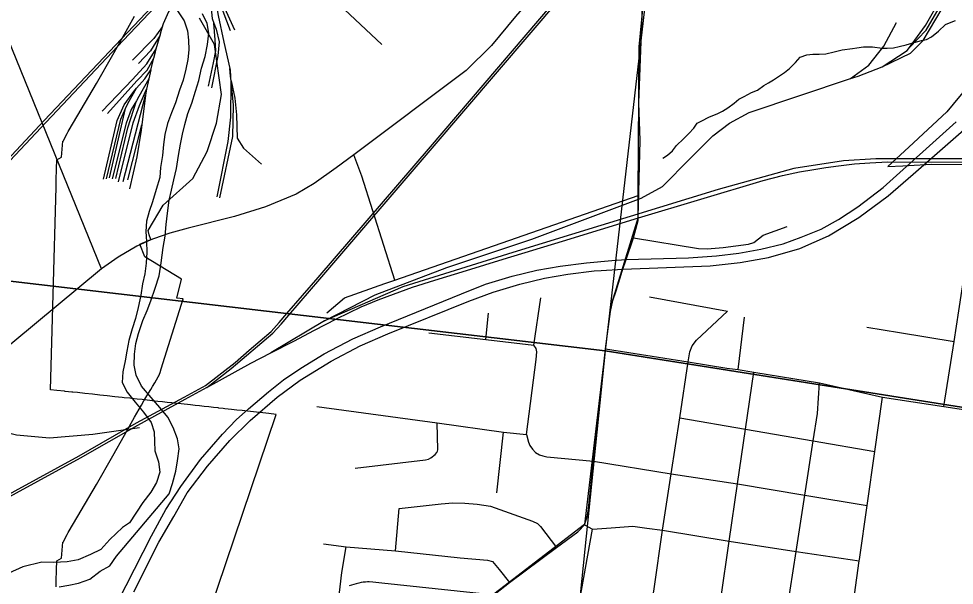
# Model space of a CAD drawing. Extents: x -8.2 to 38.5, y -0.1 to 21.9.
# Drawn here: x 7.39 to 8.33, y 18.635 to 19.204 of the extents above; entities that cross this region are included whole.
import ezdxf

# ---------------------------------------------------------------- set-up
doc = ezdxf.new("R2010")
doc.units = 0
for name, color, linetype in [('Default', 7, 'Continuous'), ('GM_X_Adjacent_County_Text', 7, 'Continuous'), ('GM_X_Minor_River', 7, 'Continuous'), ('GM_X_Section_Text', 7, 'Continuous'), ('GM_X_State_Location', 7, 'Continuous'), ('GM_X_Township_Subdivision_Text', 7, 'Continuous'), ('GM_X_Township_Text', 7, 'Continuous'), ('GM_X_US_Location', 7, 'Continuous')]:
    doc.layers.add(name, color=color, linetype=linetype)

msp = doc.modelspace()

# ---------------------------------------------------------------- linework, layer by layer
at = {"layer": 'Default'}
for points in [[(8.96338, 18.71449), (8.96338, 19.73883), (8.0944, 19.87488), (7.97887, 18.87016)], [(8.96338, 18.55597), (8.96338, 18.71449), (7.97887, 18.87016), (7.87768, 17.88029), (8.88229, 17.77765)]]:
    msp.add_lwpolyline(points, close=True, dxfattribs=at)
for points in [[(7.58135, 18.60688), (7.64874, 18.80626), (7.64148, 18.80718), (7.61982, 18.80955), (7.61466, 18.81011), (7.60918, 18.81071), (7.60369, 18.81131), (7.59715, 18.81203), (7.5953, 18.81223), (7.59095, 18.81271), (7.59057, 18.81275), (7.58589, 18.81326), (7.5812, 18.81377), (7.57655, 18.81428), (7.57183, 18.8148), (7.56719, 18.81531), (7.5625, 18.81582), (7.55313, 18.81685), (7.54848, 18.81735), (7.54379, 18.81787), (7.53911, 18.81838), (7.53442, 18.81889), (7.52977, 18.8194), (7.52414, 18.82001), (7.51666, 18.82083), (7.51406, 18.82112), (7.50914, 18.82165), (7.50354, 18.82224), (7.50166, 18.82245), (7.49606, 18.82308), (7.49417, 18.82327), (7.48665, 18.82408), (7.47916, 18.8249), (7.47164, 18.82572), (7.46415, 18.82653), (7.45667, 18.82734), (7.44914, 18.82816), (7.44445, 18.82867), (7.44361, 18.82875), (7.4367, 18.82946), (7.43631, 18.8295), (7.4285, 18.83029), (7.42194, 18.83096), (7.42466, 18.92667), (7.42773, 19.0346), (7.42776, 19.03585), (7.42793, 19.04189), (7.42824, 19.05274), (7.42825, 19.05298), (7.4285, 19.06195), (7.43309, 19.06464), (7.43446, 19.0809), (7.43487, 19.08086), (7.43891, 19.08837), (7.43979, 19.09056), (7.44515, 19.09959), (7.4683, 19.13861), (7.48473, 19.16768), (7.49638, 19.18829), (7.50654, 19.20627)], [(7.95943, 18.6149), (7.75477, 18.63687), (7.74579, 18.63775), (7.74214, 18.63795), (7.74044, 18.63795), (7.73851, 18.63791), (7.73604, 18.63763), (7.73395, 18.6373), (7.73156, 18.63672), (7.72893, 18.63606), (7.72202, 18.6342)]]:
    msp.add_lwpolyline(points, dxfattribs=at)
at = {"layer": 'GM_X_Adjacent_County_Text'}
for points in [[(7.04846, 19.98989), (8.0944, 19.87488), (7.97887, 18.87016), (6.95853, 18.98963)], [(6.95853, 18.98963), (7.97887, 18.87016), (7.87768, 17.88029), (6.85894, 17.99642)]]:
    msp.add_lwpolyline(points, close=True, dxfattribs=at)
at = {"layer": 'GM_X_Minor_River'}
for points in [[(7.54951, 19.21174), (7.55644, 19.20168), (7.55957, 19.19173), (7.56082, 19.1822), (7.56094, 19.17271), (7.5599, 19.16287), (7.55811, 19.15305), (7.55515, 19.14212), (7.55146, 19.13197), (7.54769, 19.11917), (7.54362, 19.10941), (7.53952, 19.09851), (7.53694, 19.08758), (7.53552, 19.07737), (7.53446, 19.06639), (7.5326, 19.05429), (7.53195, 19.04444), (7.5282, 19.03239), (7.52444, 19.01997), (7.52113, 19.01019), (7.51858, 19.00039), (7.51792, 18.99016), (7.51839, 18.9799), (7.51885, 18.96925), (7.51816, 18.95826), (7.51673, 18.94767), (7.51455, 18.93748), (7.51271, 18.92614), (7.51009, 18.91369), (7.50751, 18.90275), (7.50418, 18.89221), (7.50082, 18.88054), (7.49863, 18.86997), (7.49721, 18.86013), (7.49463, 18.84919), (7.49395, 18.8382), (7.49898, 18.82857), (7.50704, 18.81848), (7.51548, 18.80838), (7.52316, 18.7983), (7.52631, 18.78872), (7.52642, 18.77922), (7.52691, 18.76972), (7.53039, 18.75862), (7.532, 18.74832), (7.52867, 18.73778), (7.52271, 18.72807), (7.51484, 18.71766), (7.50138, 18.69753)], [(7.55076, 19.06632), (7.55259, 19.07766), (7.55477, 19.08785), (7.55694, 19.09766), (7.5599, 19.10859), (7.56399, 19.1191), (7.56774, 19.13115), (7.57107, 19.14168), (7.57369, 19.15414), (7.57743, 19.1658), (7.57966, 19.17789), (7.58112, 19.18924), (7.5795, 19.19915), (7.57484, 19.20877)], [(8.03704, 19.06372), (8.04171, 19.06656), (8.04644, 19.07093), (8.05046, 19.07646), (8.05756, 19.08301), (8.06309, 19.08848), (8.06787, 19.09398), (8.07148, 19.09877), (8.07613, 19.10124), (8.08311, 19.10475), (8.092, 19.10856), (8.09666, 19.11103), (8.10211, 19.11422), (8.10837, 19.1189), (8.11309, 19.12289), (8.11852, 19.1257), (8.12589, 19.12958), (8.13206, 19.13198), (8.13833, 19.13666), (8.143, 19.13951), (8.14805, 19.14234), (8.15899, 19.14987), (8.16408, 19.15383), (8.17001, 19.15967), (8.17479, 19.16517), (8.18134, 19.16756), (8.18744, 19.16807), (8.19391, 19.16818), (8.20039, 19.16867), (8.20883, 19.1706), (8.21688, 19.17254), (8.2272, 19.17401), (8.23178, 19.17458), (8.23828, 19.17545), (8.24284, 19.17565), (8.2474, 19.17546), (8.25723, 19.17429), (8.26216, 19.17408), (8.26864, 19.17457), (8.27402, 19.17587), (8.2813, 19.17747), (8.28937, 19.17979), (8.29667, 19.18177), (8.30166, 19.18308), (8.3067, 19.18553), (8.31376, 19.19132), (8.32086, 19.19787), (8.32628, 19.2003), (8.3309, 19.20201)], [(7.43094, 18.63302), (7.44047, 18.63465), (7.45038, 18.63666), (7.4615, 18.64091), (7.47196, 18.64898), (7.48158, 18.65403), (7.4883, 18.66372), (7.54125, 18.72643), (7.54457, 18.73696), (7.54796, 18.7494), (7.54976, 18.7596), (7.55123, 18.77171), (7.54962, 18.78162), (7.54539, 18.79313), (7.53999, 18.80353), (7.53192, 18.81324), (7.5231, 18.82336), (7.51356, 18.83463), (7.50819, 18.84578), (7.50619, 18.85571), (7.5065, 18.86671), (7.50794, 18.87768), (7.51049, 18.88748), (7.51465, 18.90065), (7.51911, 18.91078), (7.52279, 18.92055), (7.52731, 18.93296), (7.53107, 18.94538), (7.53334, 18.95861), (7.53529, 18.97412), (7.53712, 18.98546), (7.53821, 18.99719), (7.53966, 19.00854), (7.54116, 19.02141), (7.54372, 19.03159), (7.5459, 19.04178), (7.5485, 19.05348), (7.55076, 19.06632)], [(7.50138, 18.69753), (7.49442, 18.69278), (7.48157, 18.68061), (7.47257, 18.6706), (7.46219, 18.66557), (7.44991, 18.66022), (7.43885, 18.65824), (7.42556, 18.65747), (7.41344, 18.6578), (7.39434, 18.65301), (7.38014, 18.64694), (7.36885, 18.63624), (7.36355, 18.6231)]]:
    msp.add_lwpolyline(points, dxfattribs=at)
at = {"layer": 'GM_X_Section_Text'}
for points in [[(7.42776, 18.63296), (7.42793, 18.639), (7.42824, 18.64986), (7.42825, 18.6501), (7.4285, 18.65906), (7.43309, 18.66175), (7.43446, 18.67802), (7.43487, 18.67798), (7.43891, 18.68549), (7.43979, 18.68767), (7.44515, 18.6967), (7.4683, 18.73573), (7.48473, 18.76479), (7.49638, 18.78541), (7.50654, 18.80338), (7.51348, 18.81566), (7.51582, 18.81982), (7.51887, 18.82488), (7.52277, 18.83135), (7.52409, 18.83354), (7.52447, 18.83417), (7.5268, 18.83803), (7.53033, 18.84389), (7.53097, 18.84496), (7.53205, 18.84837), (7.53327, 18.85223), (7.55545, 18.92224), (7.54907, 18.92297), (7.55347, 18.9421), (7.5168, 18.96453), (7.51182, 18.97733), (7.52277, 18.98212), (7.52121, 18.98684), (7.52028, 18.99096), (7.53527, 19.01639), (7.56494, 19.04328), (7.57934, 19.07032), (7.58883, 19.09903), (7.59369, 19.12766), (7.58683, 19.17776), (7.57155, 19.20439)], [(8.35607, 19.15132), (8.32854, 19.11808), (8.32205, 19.11024), (8.2838, 19.0748), (8.26296, 19.05549), (8.27775, 19.05613), (8.28339, 19.05637), (8.3068, 19.05755), (8.40812, 19.05724)]]:
    msp.add_lwpolyline(points, dxfattribs=at)
at = {"layer": 'GM_X_State_Location'}
for points in [[(7.48089, 18.60085), (7.52365, 18.6843), (7.53802, 18.71084), (7.55283, 18.73398), (7.57257, 18.76085), (7.59494, 18.78629), (7.60857, 18.80074), (7.62104, 18.81184), (7.64111, 18.82884), (7.65597, 18.84097), (7.67346, 18.85275), (7.69682, 18.86711), (7.72577, 18.88214), (7.7534, 18.89442), (7.83477, 18.92743), (7.85878, 18.93712), (7.88554, 18.94524), (7.91032, 18.95116), (7.93379, 18.95532), (7.96033, 18.95861), (7.98578, 18.96087), (8.00001, 18.96183), (8.06277, 18.96373), (8.09087, 18.96545), (8.11332, 18.96831), (8.13536, 18.97221), (8.15762, 18.97765), (8.17583, 18.98434), (8.19579, 18.99246), (8.21323, 19.002), (8.23253, 19.01472), (8.25797, 19.03413), (8.33144, 19.1003)], [(8.28808, 19.04756), (8.33918, 19.09215), (8.35672, 19.10553)], [(7.97497, 18.95085), (7.99664, 18.95207), (8.08454, 18.95551), (8.11458, 18.95902), (8.1431, 18.96406), (8.17446, 18.97306), (8.20319, 18.98556), (8.23368, 19.00398), (8.26329, 19.02591), (8.28808, 19.04756)], [(7.50573, 18.62806), (7.53095, 18.67784), (7.54587, 18.70372), (7.55946, 18.72741), (7.57986, 18.75438), (7.60223, 18.78005), (7.62241, 18.80022), (7.64983, 18.82347), (7.67264, 18.8408), (7.70378, 18.85966), (7.73295, 18.87523), (7.76081, 18.88708), (7.84196, 18.91998), (7.86652, 18.92897), (7.89328, 18.93709), (7.91807, 18.94301), (7.94153, 18.94717), (7.96807, 18.95046), (7.97497, 18.95085)]]:
    msp.add_lwpolyline(points, dxfattribs=at)
at = {"layer": 'GM_X_Township_Subdivision_Text'}
for p, q in [((7.90731, 18.87576), (7.91428, 18.92328)), ((8.02343, 18.92437), (8.10197, 18.90996)), ((7.85914, 18.88168), (7.86194, 18.90815)), ((8.11253, 18.85136), (8.11888, 18.90389)), ((7.87024, 18.72747), (7.87683, 18.78853)), ((7.76855, 18.66927), (7.77201, 18.71185)), ((7.95296, 18.61638), (7.96617, 18.69097))]:
    msp.add_line(p, q, dxfattribs=at)
for points in [[(7.76788, 18.94129), (7.73466, 19.04548), (7.7266, 19.06701)], [(7.69951, 18.90828), (7.71736, 18.92337), (7.75794, 18.93784), (7.76788, 18.94129), (8.01213, 19.02629)], [(8.31912, 18.81411), (8.32924, 18.87965), (8.33396, 18.91022), (8.34962, 19.01162)], [(8.00754, 18.98369), (8.07268, 18.97303), (8.08156, 18.97264), (8.09754, 18.97402), (8.12279, 18.97737), (8.12812, 18.97895), (8.13778, 18.98645), (8.16185, 18.99493)], [(8.01035, 18.33636), (7.99762, 18.36179), (7.99535, 18.3678), (7.99484, 18.37138), (7.99601, 18.38656), (7.99784, 18.40102), (8.00428, 18.45206), (8.01424, 18.53097), (8.01999, 18.57654), (8.02022, 18.57838), (8.02814, 18.63094), (8.0367, 18.69015), (8.04525, 18.74654), (8.05404, 18.80277), (8.06234, 18.85899), (8.06415, 18.86918), (8.06629, 18.8751), (8.07056, 18.88086), (8.10197, 18.90996)], [(8.24169, 18.89404), (8.27452, 18.88864), (8.32924, 18.87965)], [(7.8021, 18.88826), (7.85914, 18.88168), (7.90731, 18.87576)], [(7.89991, 18.78599), (7.90962, 18.86162), (7.91044, 18.86902), (7.90978, 18.87264), (7.90731, 18.87576)], [(8.0489, 18.20169), (8.06242, 18.3314), (8.07375, 18.44364), (8.07387, 18.44489), (8.0823, 18.5207), (8.08726, 18.56531), (8.08745, 18.567), (8.09518, 18.62066), (8.10355, 18.67881), (8.11186, 18.73649), (8.11975, 18.79142), (8.12843, 18.8486)], [(8.12943, 18.43688), (8.14433, 18.51133), (8.15294, 18.55435), (8.16168, 18.61047), (8.17072, 18.66864), (8.17952, 18.72519), (8.18799, 18.77963), (8.19227, 18.80717), (8.1942, 18.83816)], [(8.15889, 18.19002), (8.16604, 18.24523), (8.16982, 18.29006), (8.17159, 18.29952), (8.1725, 18.30488), (8.17494, 18.3193), (8.18432, 18.37476), (8.18517, 18.3798), (8.18867, 18.39682), (8.1963, 18.42836), (8.20706, 18.47277), (8.20943, 18.4816), (8.21204, 18.50112), (8.21792, 18.5435), (8.22586, 18.60064), (8.23397, 18.65907), (8.23419, 18.66069), (8.24196, 18.71477), (8.24975, 18.76896), (8.25758, 18.82346)], [(7.6894, 18.8144), (7.81045, 18.79769), (7.87683, 18.78853), (7.89991, 18.78599), (7.90197, 18.77832), (7.90351, 18.7749), (7.90596, 18.77137), (7.90915, 18.76817), (7.91302, 18.76584), (7.9163, 18.7646), (7.92055, 18.76373), (7.96732, 18.7592)], [(7.72792, 18.75222), (7.79868, 18.76055), (7.80147, 18.76131), (7.80405, 18.76269), (7.8083, 18.76599), (7.81014, 18.76813), (7.81076, 18.76932), (7.81109, 18.77085), (7.81045, 18.79769)], [(8.05404, 18.80277), (8.11975, 18.79142), (8.18799, 18.77963), (8.24975, 18.76896)], [(7.96732, 18.7592), (8.04525, 18.74654), (8.11186, 18.73649), (8.17952, 18.72519), (8.24196, 18.71477)], [(7.77201, 18.71185), (7.81426, 18.71662), (7.8261, 18.7176), (7.83794, 18.71728), (7.85043, 18.71613), (7.86391, 18.71399), (7.90616, 18.69903), (7.9111, 18.69673), (7.91422, 18.6936), (7.93017, 18.67256)], [(7.95811, 18.69541), (7.96617, 18.69097), (7.98491, 18.69228), (8.00677, 18.69409), (8.02075, 18.69212), (8.0367, 18.69015)], [(8.0367, 18.69015), (8.10355, 18.67881), (8.17072, 18.66864), (8.23397, 18.65907)], [(7.69631, 18.67638), (7.71907, 18.67321), (7.76855, 18.66927), (7.83333, 18.66236), (7.86078, 18.65974), (7.86572, 18.65858), (7.86917, 18.65464), (7.87262, 18.65053), (7.88298, 18.63754)], [(7.72219, 18.50864), (7.71069, 18.52196), (7.70855, 18.52509), (7.70773, 18.52837), (7.70756, 18.53183), (7.70773, 18.53413), (7.71118, 18.5703), (7.71529, 18.61436), (7.71134, 18.61863), (7.71463, 18.6474), (7.71907, 18.67321)]]:
    msp.add_lwpolyline(points, dxfattribs=at)
at = {"layer": 'GM_X_Township_Text'}
for points in [[(8.03385, 19.37729), (8.01496, 19.35193), (7.99179, 19.3248), (7.88903, 19.20594), (7.86488, 19.17685), (7.83952, 19.15166), (7.7266, 19.06701), (7.70885, 19.05387), (7.68698, 19.03824), (7.6689, 19.02756), (7.63802, 19.01497), (7.60693, 19.00495), (7.56039, 18.99336), (7.54198, 18.98843), (7.52554, 18.98284), (7.52291, 18.98167)], [(7.99611, 18.95034), (7.99664, 18.95207), (8.00001, 18.96183), (8.00754, 18.98369), (8.01211, 19.00125), (8.01213, 19.02629), (8.01317, 19.17559), (8.01839, 19.23092), (8.03385, 19.37729)], [(7.47325, 18.95243), (7.34944, 19.25695), (7.33866, 19.27047), (7.33167, 19.29302)], [(7.52291, 18.98167), (7.50893, 18.97544), (7.48994, 18.96426), (7.47325, 18.95243), (7.36212, 18.86036), (7.34009, 18.84178), (7.28189, 18.79345), (7.23158, 18.75202), (7.19015, 18.71733), (7.18336, 18.71115)], [(7.95213, 18.68898), (7.95811, 18.69541), (7.96107, 18.70338), (7.96239, 18.71135), (7.96732, 18.7592), (7.97948, 18.87215), (7.98436, 18.90978), (7.98675, 18.92072), (7.99001, 18.9305), (7.99611, 18.95034)], [(7.97948, 18.87215), (8.06234, 18.85899), (8.10131, 18.85291), (8.11253, 18.85136), (8.12843, 18.8486), (8.1942, 18.83816), (8.25758, 18.82346), (8.31912, 18.81411), (8.4225, 18.7984), (8.68894, 18.75525), (8.72387, 18.7496), (8.72768, 18.74898)], [(7.64487, 18.39247), (7.64804, 18.40195), (7.66186, 18.4396), (7.6681, 18.45324), (7.6732, 18.46261), (7.67813, 18.46968), (7.68734, 18.47963), (7.69622, 18.4876), (7.72219, 18.50864), (7.75721, 18.53692), (7.80571, 18.57556), (7.81757, 18.58626), (7.88298, 18.63754), (7.93017, 18.67256), (7.95153, 18.68834), (7.95213, 18.68898)]]:
    msp.add_lwpolyline(points, dxfattribs=at)
at = {"layer": 'GM_X_US_Location'}
for p, q in [((7.53214, 19.18711), (7.53471, 19.19612)), ((7.5283, 19.17369), (7.53214, 19.18711)), ((7.52292, 19.15231), (7.52587, 19.16431)), ((7.60289, 19.14606), (7.60212, 19.15381)), ((7.52292, 19.15231), (7.52097, 19.14344)), ((7.60335, 19.14141), (7.60289, 19.14606)), ((7.52097, 19.14344), (7.51864, 19.13293)), ((7.49514, 19.04035), (7.51733, 19.12699)), ((7.51733, 19.12699), (7.51371, 19.09717)), ((7.51864, 19.13293), (7.51733, 19.12699)), ((7.48149, 19.0438), (7.49757, 19.1135)), ((7.49974, 19.04199), (7.51371, 19.09717))]:
    msp.add_line(p, q, dxfattribs=at)
for points in [[(7.36387, 19.04639), (7.41591, 19.10159), (7.49331, 19.1836), (7.59753, 19.29364), (7.65625, 19.35588), (7.6834, 19.38472), (7.72777, 19.43149), (7.7971, 19.5053), (7.84789, 19.55902), (7.89217, 19.60594), (7.91784, 19.63299), (7.93925, 19.65618), (7.95733, 19.67597), (7.99335, 19.71755), (8.02419, 19.75465), (8.06578, 19.80791), (8.16286, 19.93568), (8.25321, 20.05471), (8.29997, 20.11571), (8.65685, 20.58718)], [(7.36567, 19.04468), (7.41772, 19.09988), (7.49512, 19.18189), (7.59934, 19.29193), (7.65806, 19.35417), (7.68521, 19.38302), (7.72958, 19.42978), (7.79891, 19.5036), (7.84969, 19.55732), (7.89398, 19.60423), (7.91965, 19.63129), (7.94108, 19.6545), (7.95919, 19.67432), (7.99525, 19.71594), (8.02613, 19.75309), (8.06775, 19.80639), (8.16484, 19.93417), (8.25519, 20.0532), (8.30194, 20.11421), (8.65884, 20.58568)], [(7.57777, 18.83538), (7.60756, 18.85842), (7.62153, 18.87075), (7.64356, 18.88962), (7.65177, 18.89869), (7.65934, 18.90757), (7.69069, 18.9438), (7.80349, 19.07525), (7.96641, 19.26611), (8.02557, 19.3336), (8.09305, 19.41306), (8.21982, 19.56079), (8.2705, 19.61958), (8.3405, 19.70087), (8.44364, 19.82065), (8.73327, 20.15878), (8.96338, 20.42503)], [(7.57912, 18.83329), (7.60366, 18.85225), (7.64539, 18.88794), (7.65364, 18.89705), (7.66123, 18.90595), (7.69258, 18.94217), (7.80538, 19.07363), (7.96829, 19.26448), (8.02745, 19.33198), (8.09494, 19.41145), (8.22171, 19.55917), (8.27239, 19.61795), (8.34239, 19.69924), (8.44552, 19.81903), (8.73515, 20.15716), (8.96338, 20.42123)], [(8.01222, 19.00429), (8.01417, 19.08154), (8.01276, 19.11932), (8.01682, 19.22518), (8.02246, 19.26634), (8.02722, 19.3325)], [(7.65017, 19.31556), (7.64984, 19.30668), (7.65182, 19.29517), (7.65888, 19.27791), (7.66908, 19.26131), (7.68009, 19.24832), (7.75473, 19.17779)], [(7.60951, 19.28912), (7.60266, 19.27939), (7.59789, 19.27035), (7.59526, 19.26081), (7.59181, 19.24733), (7.59099, 19.23632), (7.59247, 19.22251), (7.59526, 19.21133), (7.60266, 19.19209)], [(7.6071, 19.19226), (7.59888, 19.21067), (7.59477, 19.22547), (7.59411, 19.24388), (7.59723, 19.25999), (7.60233, 19.27495), (7.60951, 19.28912)], [(7.59841, 19.27949), (7.59197, 19.26163), (7.5877, 19.24207), (7.58671, 19.22727), (7.59033, 19.20689), (7.59625, 19.18025), (7.60212, 19.15381)], [(7.53471, 19.19612), (7.53558, 19.19916), (7.54084, 19.21116), (7.54808, 19.2202), (7.57405, 19.24651), (7.58638, 19.26032), (7.58976, 19.26602)], [(7.58976, 19.26602), (7.5849, 19.24782), (7.58277, 19.23319), (7.58277, 19.22037), (7.58457, 19.20393), (7.58619, 19.19942)], [(8.28458, 19.175), (8.30068, 19.19713), (8.32468, 19.23955)], [(8.25727, 19.15537), (8.28555, 19.16918), (8.29837, 19.18201), (8.32994, 19.23593)], [(8.28458, 19.175), (8.30125, 19.19232), (8.32735, 19.23753)], [(8.22525, 19.1436), (8.24379, 19.15702), (8.25892, 19.17609), (8.27141, 19.20009)], [(7.53471, 19.19612), (7.52572, 19.18387), (7.50434, 19.16217)], [(7.58079, 19.13603), (7.58572, 19.15954), (7.58803, 19.17154), (7.58753, 19.18272), (7.58619, 19.19942)], [(7.58619, 19.19942), (7.58836, 19.19341), (7.59131, 19.18058), (7.59, 19.16644), (7.58375, 19.13439)], [(7.53214, 19.18711), (7.52259, 19.17154), (7.51043, 19.15888)], [(7.47393, 19.11104), (7.50434, 19.14277), (7.51898, 19.15839), (7.5283, 19.17369)], [(7.52587, 19.16431), (7.52736, 19.17039), (7.5283, 19.17369)], [(8.25727, 19.15537), (8.28226, 19.17181), (8.28458, 19.175)], [(7.47936, 19.10857), (7.50878, 19.14145), (7.51931, 19.15214), (7.52587, 19.16431)], [(7.60212, 19.15381), (7.60249, 19.15214), (7.60289, 19.14606)], [(8.22525, 19.1436), (8.23294, 19.14617), (8.25727, 19.15537)], [(7.50858, 19.13403), (7.51684, 19.14326), (7.52292, 19.15231)], [(7.60289, 19.14606), (7.60332, 19.13948), (7.60299, 19.10479), (7.60003, 19.0803), (7.58918, 19.02473)], [(7.52097, 19.14344), (7.51092, 19.12551), (7.5084, 19.12136)], [(7.59214, 19.02374), (7.60512, 19.08556), (7.60578, 19.11679), (7.60335, 19.14141)], [(7.60335, 19.14141), (7.6071, 19.12403), (7.60891, 19.10709), (7.6094, 19.08391), (7.61581, 19.07372), (7.6339, 19.05777)], [(7.69731, 18.90022), (7.74795, 18.92652), (7.81996, 18.95381), (7.90545, 18.98242), (8.01527, 19.02352), (8.03664, 19.03536), (8.06426, 19.06331), (8.08695, 19.086), (8.10372, 19.09882), (8.12345, 19.10967), (8.22525, 19.1436)], [(7.47541, 19.04248), (7.48889, 19.10167), (7.49596, 19.11745), (7.50566, 19.13077), (7.50858, 19.13403)], [(7.49021, 19.04002), (7.50517, 19.0992), (7.51141, 19.11646), (7.51864, 19.13293)], [(7.49757, 19.1135), (7.49991, 19.1186), (7.50858, 19.13403)], [(7.5084, 19.12136), (7.50303, 19.11252), (7.4981, 19.09887), (7.48412, 19.04281)], [(7.48758, 19.04314), (7.49974, 19.09411), (7.5084, 19.12136)], [(7.47837, 19.04298), (7.49267, 19.10282), (7.49757, 19.1135)], [(7.51371, 19.09717), (7.51306, 19.0918), (7.50878, 19.06517), (7.50139, 19.03278)], [(8.96338, 18.91364), (8.86162, 18.95447), (8.79948, 18.97847), (8.73291, 19.00143), (8.65151, 19.02615), (8.58312, 19.04128), (8.46179, 19.05903), (8.39998, 19.06298), (8.2507, 19.06298), (8.21814, 19.06101), (8.16849, 19.05344), (8.09254, 19.03207), (7.88638, 18.96894), (7.7759, 18.93441), (7.69731, 18.90022), (7.64323, 18.86803)], [(7.64323, 18.86803), (7.66641, 18.87992), (7.68716, 18.89103), (7.70922, 18.90247), (7.73389, 18.9144), (7.75121, 18.92142), (7.76657, 18.92714), (7.78568, 18.934), (7.80807, 18.94103), (7.83976, 18.95083), (7.87669, 18.9621), (7.93632, 18.9804), (8.01246, 19.00377), (8.13774, 19.04131), (8.15705, 19.04625), (8.17404, 19.04984), (8.18858, 19.05245), (8.20051, 19.05441), (8.21342, 19.05605), (8.22926, 19.05801), (8.24462, 19.05915), (8.26276, 19.06013), (8.41241, 19.05964)], [(8.01222, 19.00429), (7.98399, 18.91338), (7.95813, 18.69562), (7.82802, 18.59571), (7.68658, 18.47976), (7.65862, 18.44595), (7.57024, 18.18802), (7.53709, 18.07625), (7.53587, 18.03818), (7.52972, 17.95466), (7.51745, 17.91412), (7.48185, 17.84657), (7.45116, 17.7655), (7.4217, 17.71146), (7.38365, 17.65373), (7.3542, 17.62425), (7.30878, 17.59723)], [(7.19512, 18.86295), (7.21487, 18.86202), (7.23846, 18.85474), (7.27503, 18.83658), (7.32354, 18.8092), (7.35352, 18.79444), (7.38811, 18.78566), (7.42111, 18.78263), (7.46447, 18.7864), (7.51146, 18.79304)], [(7.57912, 18.83329), (7.62322, 18.85776), (7.64323, 18.86803)], [(7.57792, 18.83547), (7.55594, 18.82344), (7.50824, 18.79746), (7.45068, 18.76446), (7.3218, 18.69405), (7.12231, 18.58638), (7.03819, 18.54032)], [(7.57912, 18.83329), (7.55713, 18.82126), (7.50945, 18.79529), (7.45189, 18.76229), (7.32299, 18.69187), (7.1235, 18.5842), (7.04572, 18.54146)]]:
    msp.add_lwpolyline(points, dxfattribs=at)

doc.saveas('drawing.dxf')
